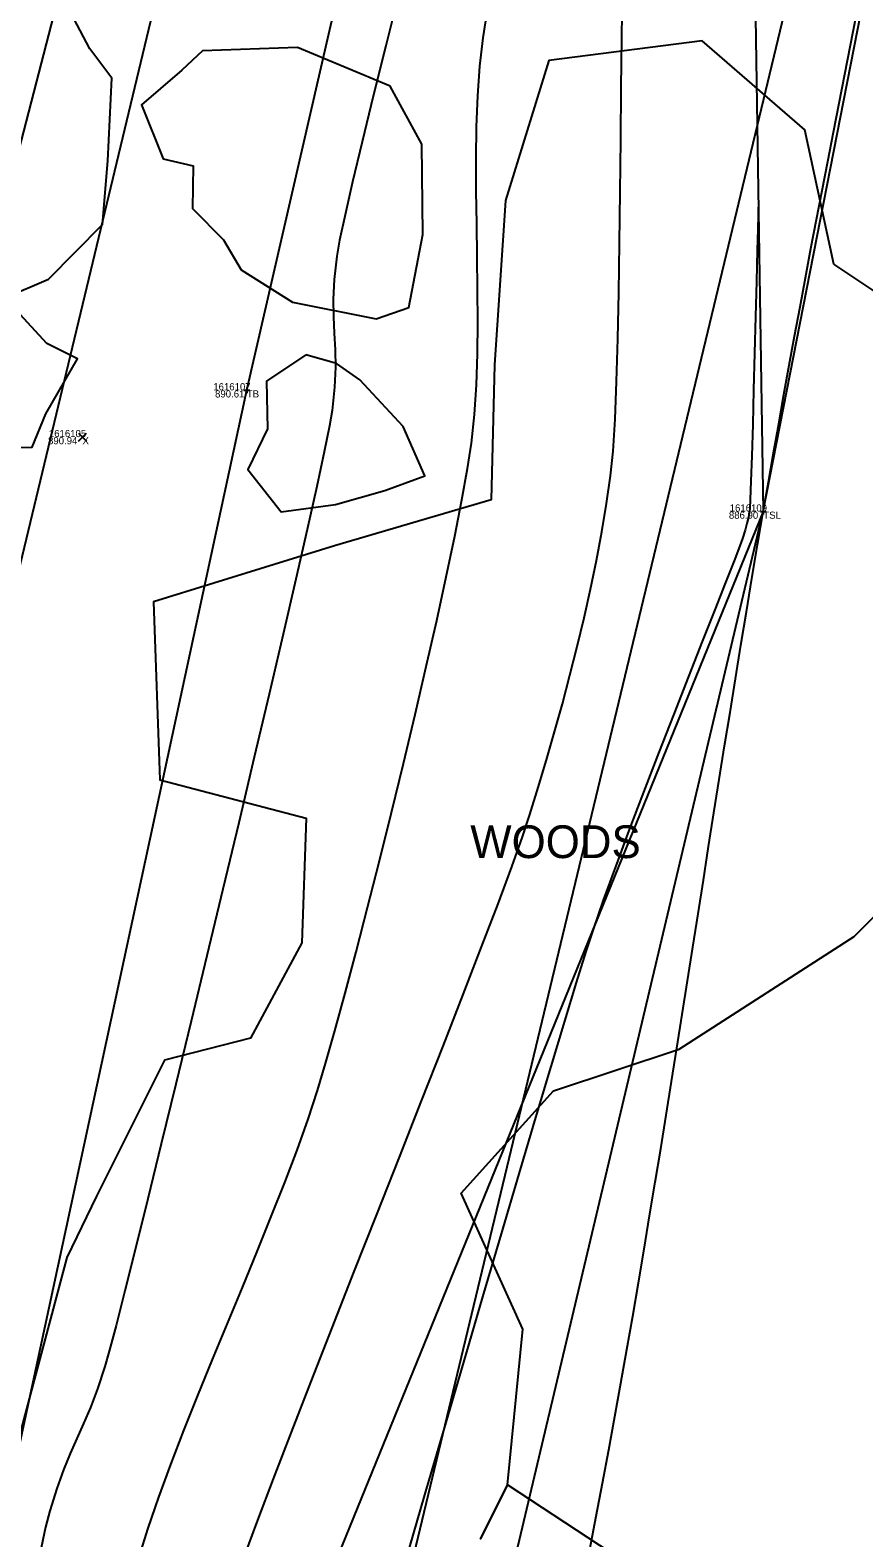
# Model space of a CAD drawing. Extents: x 1957117 to 1971063, y 701601 to 715861.
# Drawn here: x 1963239.5 to 1963280.2, y 705643.3 to 705716.9 of the extents above; entities that cross this region are included whole.
import ezdxf

# ---------------------------------------------------------------- set-up
doc = ezdxf.new("R2010")
doc.units = 0
for name, color, linetype in [('AP_X_Lights', 7, 'Continuous'), ('DT_X_Break_Line', 7, 'Continuous'), ('DT_X_Contour_Major', 7, 'Continuous'), ('DT_X_Contour_Minor', 7, 'Continuous'), ('DT_X_TIN_Hull', 7, 'Continuous'), ('GE_X_CL_20', 7, 'Continuous'), ('HY_X_Water_Edge', 7, 'Continuous'), ('PV_P_Drive', 7, 'Continuous'), ('PV_P_Shoulder', 7, 'Continuous'), ('RS_Raster1', 7, 'Continuous'), ('RW_X_Esmt_RR', 7, 'Continuous'), ('SC_Scratch1', 7, 'Continuous'), ('SC_Shading5', 7, 'Continuous'), ('VG_X_Text', 7, 'Continuous'), ('VG_X_Tree_Line_Rt', 7, 'Continuous')]:
    doc.layers.add(name, color=color, linetype=linetype)

msp = doc.modelspace()

# ---------------------------------------------------------------- linework, layer by layer
at = {"layer": 'AP_X_Lights'}
for p, q in [((1963241.863, 705696.872), (1963242.251, 705697.262)), ((1963241.863, 705697.262), (1963242.251, 705696.872))]:
    msp.add_line(p, q, dxfattribs=at)
at = {"layer": 'DT_X_Break_Line'}
for points in [[(1963248.355, 705747.376), (1963235.759, 705698.829), (1963221.229, 705652.053), (1963207.844, 705601.615), (1963200.47, 705556.329), (1963185.917, 705507.018), (1963175.154, 705452.621), (1963160.398, 705408.434), (1963150.566, 705354.43), (1963137.351, 705306.484), (1963127.753, 705261.545), (1963117.087, 705216.019), (1963104.746, 705164.3), (1963091.28, 705116.393), (1963081.686, 705067.168)], [(1963097.69, 705062.728), (1963110.134, 705110.941), (1963118.179, 705161.08), (1963129.819, 705210.034), (1963142.677, 705258.498), (1963154.883, 705308.22), (1963169.696, 705358.61), (1963178.568, 705401.323), (1963191.579, 705451.786), (1963203.047, 705496.926), (1963213.073, 705549.098), (1963225.99, 705592.54), (1963238.509, 705645.64), (1963250.08, 705699.351), (1963260.722, 705745.719)], [(1963274.602, 705735.973), (1963275.289, 705693.429), (1963252.817, 705638.247), (1963242.54, 705592.994), (1963230.124, 705549.475), (1963219.532, 705497.27), (1963210.988, 705447.286), (1963195.628, 705399.31), (1963191.635, 705353.417), (1963175.48, 705301.059), (1963153.825, 705255.066), (1963148.685, 705206.74), (1963116.889, 705109.729), (1963101.597, 705034.688)]]:
    msp.add_lwpolyline(points, dxfattribs=at)
at = {"layer": 'DT_X_Contour_Major'}
msp.add_lwpolyline([(1963257.519, 705718.792), (1963256.861, 705716.168), (1963256.252, 705713.714), (1963255.709, 705711.485), (1963255.244, 705709.535), (1963254.872, 705707.918), (1963254.608, 705706.689), (1963254.466, 705705.901), (1963254.343, 705704.767), (1963254.3, 705703.799), (1963254.311, 705702.941), (1963254.349, 705702.138), (1963254.388, 705701.335), (1963254.402, 705700.476), (1963254.365, 705699.507), (1963254.25, 705698.371), (1963254.118, 705697.609), (1963253.86, 705696.349), (1963253.491, 705694.646), (1963253.024, 705692.555), (1963252.472, 705690.133), (1963251.848, 705687.435), (1963251.167, 705684.515), (1963250.441, 705681.43), (1963249.684, 705678.235), (1963248.909, 705674.985), (1963248.131, 705671.736), (1963247.361, 705668.544), (1963246.615, 705665.463), (1963245.904, 705662.549), (1963245.244, 705659.857), (1963244.646, 705657.444), (1963244.125, 705655.363), (1963243.694, 705653.672), (1963243.366, 705652.425), (1963243.156, 705651.678), (1963242.795, 705650.589), (1963242.449, 705649.68), (1963242.114, 705648.89), (1963241.786, 705648.159), (1963241.461, 705647.428), (1963241.135, 705646.636), (1963240.803, 705645.723), (1963240.463, 705644.631), (1963240.26, 705643.822), (1963239.968, 705642.505)], dxfattribs=at)
msp.add_lwpolyline([(1963257.519, 705718.792), (1963256.861, 705716.168), (1963256.252, 705713.714), (1963255.709, 705711.485), (1963255.244, 705709.535), (1963254.872, 705707.918), (1963254.608, 705706.689), (1963254.466, 705705.901), (1963254.343, 705704.767), (1963254.3, 705703.799), (1963254.311, 705702.941), (1963254.349, 705702.138), (1963254.388, 705701.335), (1963254.402, 705700.476), (1963254.365, 705699.507), (1963254.25, 705698.371), (1963254.118, 705697.609), (1963253.86, 705696.349), (1963253.491, 705694.646), (1963253.024, 705692.555), (1963252.472, 705690.133), (1963251.848, 705687.435), (1963251.167, 705684.515), (1963250.441, 705681.43), (1963249.684, 705678.235), (1963248.909, 705674.985), (1963248.131, 705671.736), (1963247.361, 705668.544), (1963246.615, 705665.463), (1963245.904, 705662.549), (1963245.244, 705659.857), (1963244.646, 705657.444), (1963244.125, 705655.363), (1963243.694, 705653.672), (1963243.366, 705652.425), (1963243.156, 705651.678), (1963242.795, 705650.589), (1963242.449, 705649.68), (1963242.114, 705648.89), (1963241.786, 705648.159), (1963241.461, 705647.428), (1963241.135, 705646.636), (1963240.803, 705645.723), (1963240.463, 705644.631), (1963240.26, 705643.822), (1963239.968, 705642.505)], dxfattribs=at)
at = {"layer": 'DT_X_Contour_Minor'}
for points in [[(1963249.977, 705642.457), (1963250.612, 705644.175), (1963251.378, 705646.194), (1963252.253, 705648.467), (1963253.217, 705650.942), (1963254.247, 705653.572), (1963255.322, 705656.308), (1963256.422, 705659.099), (1963257.525, 705661.897), (1963258.61, 705664.653), (1963259.654, 705667.318), (1963260.639, 705669.842), (1963261.54, 705672.176), (1963262.339, 705674.271), (1963263.012, 705676.078), (1963263.54, 705677.548), (1963263.9, 705678.631), (1963264.304, 705679.955), (1963264.703, 705681.301), (1963265.096, 705682.667), (1963265.48, 705684.047), (1963265.85, 705685.439), (1963266.205, 705686.839), (1963266.541, 705688.242), (1963266.855, 705689.645), (1963267.144, 705691.044), (1963267.405, 705692.436), (1963267.636, 705693.816), (1963267.832, 705695.181), (1963267.954, 705696.386), (1963268.052, 705697.935), (1963268.13, 705699.776), (1963268.191, 705701.858), (1963268.239, 705704.132), (1963268.276, 705706.546), (1963268.305, 705709.049), (1963268.33, 705711.591), (1963268.354, 705714.121), (1963268.38, 705716.589), (1963268.411, 705718.943)], [(1963249.977, 705642.457), (1963250.612, 705644.175), (1963251.378, 705646.194), (1963252.253, 705648.467), (1963253.217, 705650.942), (1963254.247, 705653.572), (1963255.322, 705656.308), (1963256.422, 705659.099), (1963257.525, 705661.897), (1963258.61, 705664.653), (1963259.654, 705667.318), (1963260.639, 705669.842), (1963261.54, 705672.176), (1963262.339, 705674.271), (1963263.012, 705676.078), (1963263.54, 705677.548), (1963263.9, 705678.631), (1963264.304, 705679.955), (1963264.703, 705681.301), (1963265.096, 705682.667), (1963265.48, 705684.047), (1963265.85, 705685.439), (1963266.205, 705686.839), (1963266.541, 705688.242), (1963266.855, 705689.645), (1963267.144, 705691.044), (1963267.405, 705692.436), (1963267.636, 705693.816), (1963267.832, 705695.181), (1963267.954, 705696.386), (1963268.052, 705697.935), (1963268.13, 705699.776), (1963268.191, 705701.858), (1963268.239, 705704.132), (1963268.276, 705706.546), (1963268.305, 705709.049), (1963268.33, 705711.591), (1963268.354, 705714.121), (1963268.38, 705716.589), (1963268.411, 705718.943)], [(1963244.824, 705642.377), (1963245.258, 705643.785), (1963245.776, 705645.294), (1963246.363, 705646.889), (1963247.005, 705648.552), (1963247.689, 705650.265), (1963248.402, 705652.012), (1963249.131, 705653.776), (1963249.861, 705655.539), (1963250.58, 705657.285), (1963251.273, 705658.996), (1963251.928, 705660.656), (1963252.532, 705662.247), (1963253.069, 705663.752), (1963253.528, 705665.155), (1963253.923, 705666.48), (1963254.375, 705668.076), (1963254.874, 705669.903), (1963255.41, 705671.921), (1963255.973, 705674.092), (1963256.553, 705676.376), (1963257.139, 705678.733), (1963257.722, 705681.125), (1963258.29, 705683.512), (1963258.836, 705685.855), (1963259.347, 705688.114), (1963259.814, 705690.249), (1963260.227, 705692.223), (1963260.576, 705693.995), (1963260.851, 705695.526), (1963261.041, 705696.776), (1963261.189, 705698.164), (1963261.283, 705699.62), (1963261.334, 705701.131), (1963261.35, 705702.685), (1963261.343, 705704.269), (1963261.322, 705705.872), (1963261.297, 705707.481), (1963261.277, 705709.083), (1963261.273, 705710.667), (1963261.294, 705712.219), (1963261.35, 705713.729), (1963261.452, 705715.183), (1963261.609, 705716.569), (1963261.823, 705717.914)], [(1963244.824, 705642.377), (1963245.258, 705643.785), (1963245.776, 705645.294), (1963246.363, 705646.889), (1963247.005, 705648.552), (1963247.689, 705650.265), (1963248.402, 705652.012), (1963249.131, 705653.776), (1963249.861, 705655.539), (1963250.58, 705657.285), (1963251.273, 705658.996), (1963251.928, 705660.656), (1963252.532, 705662.247), (1963253.069, 705663.752), (1963253.528, 705665.155), (1963253.923, 705666.48), (1963254.375, 705668.076), (1963254.874, 705669.903), (1963255.41, 705671.921), (1963255.973, 705674.092), (1963256.553, 705676.376), (1963257.139, 705678.733), (1963257.722, 705681.125), (1963258.29, 705683.512), (1963258.836, 705685.855), (1963259.347, 705688.114), (1963259.814, 705690.249), (1963260.227, 705692.223), (1963260.576, 705693.995), (1963260.851, 705695.526), (1963261.041, 705696.776), (1963261.189, 705698.164), (1963261.283, 705699.62), (1963261.334, 705701.131), (1963261.35, 705702.685), (1963261.343, 705704.269), (1963261.322, 705705.872), (1963261.297, 705707.481), (1963261.277, 705709.083), (1963261.273, 705710.667), (1963261.294, 705712.219), (1963261.35, 705713.729), (1963261.452, 705715.183), (1963261.609, 705716.569), (1963261.823, 705717.914)], [(1963275.048, 705708.373), (1963275.043, 705708.224), (1963275.034, 705707.876), (1963275.017, 705707.239), (1963274.991, 705706.202), (1963274.953, 705704.672), (1963274.91, 705702.964), (1963274.864, 705701.169), (1963274.817, 705699.377), (1963274.771, 705697.676), (1963274.727, 705696.157), (1963274.686, 705694.909), (1963274.651, 705694.022), (1963274.623, 705693.585), (1963274.56, 705693.164), (1963274.489, 705692.839), (1963274.399, 705692.517), (1963274.273, 705692.108), (1963274.142, 705691.754), (1963273.858, 705691.022), (1963273.443, 705689.966), (1963272.918, 705688.637), (1963272.307, 705687.087), (1963271.631, 705685.369), (1963270.913, 705683.535), (1963270.176, 705681.637), (1963269.441, 705679.728), (1963268.732, 705677.86), (1963268.07, 705676.085), (1963267.478, 705674.455), (1963266.979, 705673.022), (1963266.626, 705671.939), (1963266.155, 705670.433), (1963265.58, 705668.549), (1963264.913, 705666.333), (1963264.167, 705663.832), (1963263.355, 705661.092), (1963262.49, 705658.158), (1963261.584, 705655.077), (1963260.651, 705651.894), (1963259.704, 705648.657), (1963258.755, 705645.41), (1963257.816, 705642.201)], [(1963275.048, 705708.373), (1963275.043, 705708.224), (1963275.034, 705707.876), (1963275.017, 705707.239), (1963274.991, 705706.202), (1963274.953, 705704.672), (1963274.91, 705702.964), (1963274.864, 705701.169), (1963274.817, 705699.377), (1963274.771, 705697.676), (1963274.727, 705696.157), (1963274.686, 705694.909), (1963274.651, 705694.022), (1963274.623, 705693.585), (1963274.56, 705693.164), (1963274.489, 705692.839), (1963274.399, 705692.517), (1963274.273, 705692.108), (1963274.142, 705691.754), (1963273.858, 705691.022), (1963273.443, 705689.966), (1963272.918, 705688.637), (1963272.307, 705687.087), (1963271.631, 705685.369), (1963270.913, 705683.535), (1963270.176, 705681.637), (1963269.441, 705679.728), (1963268.732, 705677.86), (1963268.07, 705676.085), (1963267.478, 705674.455), (1963266.979, 705673.022), (1963266.626, 705671.939), (1963266.155, 705670.433), (1963265.58, 705668.549), (1963264.913, 705666.333), (1963264.167, 705663.832), (1963263.355, 705661.092), (1963262.49, 705658.158), (1963261.584, 705655.077), (1963260.651, 705651.894), (1963259.704, 705648.657), (1963258.755, 705645.41), (1963257.816, 705642.201)]]:
    msp.add_lwpolyline(points, dxfattribs=at)
at = {"layer": 'DT_X_TIN_Hull'}
msp.add_lwpolyline([(1963110.114, 705008.741), (1963133.773, 705105.742), (1963148.685, 705206.74), (1963175.48, 705301.059), (1963191.635, 705353.417), (1963195.628, 705399.31), (1963210.988, 705447.286), (1963219.532, 705497.27), (1963230.124, 705549.475), (1963251.052, 705591.159), (1963275.289, 705693.429), (1963292.982, 705784.032), (1963302.841, 705839.645), (1963309.732, 705887.345), (1963335.126, 705936.766)], dxfattribs=at)
at = {"layer": 'GE_X_CL_20'}
msp.add_lwpolyline([(1963418.3, 706437.397), (1962895.621, 704261.062)], dxfattribs=at)
at = {"layer": 'HY_X_Water_Edge'}
msp.add_spline([(1963191.723, 701994.048), (1963062.047, 702441.167), (1962863.491, 703169.356), (1962827.53, 703438.691), (1962823.213, 703537.412), (1962817.962, 703593.874), (1962817.97, 703697.316), (1962828.582, 703804.235), (1962836.461, 703844.734), (1962850.687, 703896.004), (1962867.251, 703938.846), (1962873.848, 703992.355), (1962884.135, 704091.371), (1962891.241, 704140.854), (1962897.382, 704180.529), (1962905.467, 704230.979), (1962943.949, 704328.022), (1962948.537, 704378.842), (1962964.114, 704426.264), (1963004.885, 704570.73), (1963042.054, 704716.522), (1963062.038, 704814.417), (1963072.171, 704860.237), (1963090.023, 704956.798), (1963107.066, 705031.783), (1963133.773, 705105.742), (1963148.685, 705206.74), (1963175.48, 705301.059), (1963191.635, 705353.417), (1963210.988, 705447.286), (1963219.532, 705497.27), (1963230.124, 705549.475), (1963251.052, 705591.159), (1963275.289, 705693.429), (1963292.982, 705784.032), (1963302.841, 705839.645), (1963335.126, 705936.766), (1963359.752, 706046.75), (1963389.133, 706177.299), (1963417.827, 706273.456), (1963475.868, 706451.902), (1963533.782, 706640.53), (1963553.86, 706696.984), (1963580.184, 706715.425), (1963609.172, 706718.73), (1963617.062, 706714.691), (1963619.447, 706694.678), (1963564.282, 706533.07), (1963531.853, 706395.229), (1963434.4, 706006.96), (1963354.09, 705679.186), (1963237.513, 705206.07), (1963167.369, 704892.962), (1963059.145, 704434.176), (1962907.914, 703908.742), (1962877.458, 703703.326), (1962898.357, 703412.121), (1962942.65, 703052.267), (1963048.963, 702674.866), (1963191.468, 702189.666), (1963245.396, 702019.832)], degree=3, dxfattribs=at)
at = {"layer": 'PV_P_Drive'}
for p, q in [((1963249.934, 705699.351), (1963250.226, 705699.351)), ((1963250.08, 705699.497), (1963250.08, 705699.205)), ((1963250.08, 705699.351), (1963250.08, 705699.351)), ((1963275.143, 705693.429), (1963275.435, 705693.429)), ((1963275.289, 705693.575), (1963275.289, 705693.283)), ((1963275.289, 705693.429), (1963275.289, 705693.429))]:
    msp.add_line(p, q, dxfattribs=at)
at = {"layer": 'RW_X_Esmt_RR'}
msp.add_line((1962924.791, 704254.057), (1963447.47, 706430.392), dxfattribs=at)
at = {"layer": 'SC_Shading5'}
for points in [[(1963026.912, 704294.121), (1963138.818, 704737.794), (1963251.679, 705213.963), (1963374.306, 705730.111), (1963454.783, 706045.593), (1963517.244, 706296.713), (1963562.763, 706479.256), (1963580.13, 706553.799), (1963589.678, 706586.994)], [(1963609.915, 706579.703), (1963587.283, 706499.153), (1963552.056, 706354.005), (1963480.911, 706069.234), (1963357.401, 705576.869), (1963272.751, 705226.931), (1963210.247, 704956.481), (1963044.97, 704288.881)]]:
    msp.add_spline(points, degree=3, dxfattribs=at)
at = {"layer": 'VG_X_Tree_Line_Rt'}
for points in [[(1963225.223, 705665.315), (1963224.469, 705668.252), (1963225.482, 705671.019), (1963228.403, 705672.865), (1963232.191, 705674.625), (1963234.366, 705677.408), (1963236.831, 705679.272), (1963237.447, 705683.642), (1963236.385, 705687.633), (1963235.011, 705690.586), (1963235.587, 705693.76), (1963236.55, 705696.503), (1963239.593, 705696.577), (1963240.27, 705698.201), (1963241.807, 705700.893), (1963240.318, 705701.634), (1963238.259, 705703.876), (1963240.402, 705704.774), (1963243.03, 705707.449), (1963243.287, 705710.554), (1963243.486, 705714.6), (1963242.408, 705716.034), (1963241.322, 705718.102)], [(1963284.056, 705701.965), (1963278.733, 705705.505), (1963277.315, 705712.07), (1963272.31, 705716.421), (1963264.815, 705715.467), (1963262.706, 705708.625), (1963262.172, 705700.588), (1963262.007, 705694.006), (1963254.365, 705691.751), (1963245.522, 705689.025), (1963245.837, 705680.325), (1963252.97, 705678.463), (1963252.756, 705672.364), (1963250.259, 705667.711), (1963246.054, 705666.634), (1963242.748, 705659.999), (1963241.299, 705657.001), (1963237.45, 705642.64)], [(1963247.922, 705715.929), (1963246.914, 705714.986), (1963244.943, 705713.301), (1963245.99, 705710.665), (1963247.453, 705710.322), (1963247.423, 705708.235), (1963248.937, 705706.706), (1963249.81, 705705.234), (1963252.311, 705703.664), (1963256.39, 705702.845), (1963257.989, 705703.396), (1963258.664, 705706.955), (1963258.62, 705711.381), (1963257.074, 705714.207), (1963252.545, 705716.087), (1963247.922, 705715.929)], [(1963252.953, 705701.085), (1963251.039, 705699.798), (1963251.09, 705697.474), (1963250.122, 705695.482), (1963251.758, 705693.415), (1963254.4, 705693.777), (1963256.819, 705694.46), (1963258.77, 705695.183), (1963257.715, 705697.592), (1963255.591, 705699.865), (1963254.448, 705700.664), (1963252.953, 705701.085)], [(1963270.682, 705640.717), (1963262.806, 705645.896), (1963261.483, 705643.253), (1963262.806, 705645.896), (1963263.546, 705653.501), (1963260.548, 705660.149), (1963265.041, 705665.134), (1963271.179, 705667.179), (1963279.723, 705672.679), (1963285.422, 705678.365)]]:
    msp.add_lwpolyline(points, dxfattribs=at)

# ---------------------------------------------------------------- texts
at = {"layer": 'PV_P_Shoulder'}
for s, p in [('890.61', (1963248.528, 705699.001)), ('890.94', (1963240.376, 705696.717)), ('886.90', (1963273.608, 705693.079))]:
    msp.add_text(s, height=0.35, dxfattribs=at).set_placement(p)
at = {"layer": 'RS_Raster1'}
for s, p in [('1616107', (1963248.441, 705699.351)), ('1616105', (1963240.418, 705697.067)), ('1616109', (1963273.647, 705693.429))]:
    msp.add_text(s, height=0.35, dxfattribs=at).set_placement(p)
at = {"layer": 'SC_Scratch1'}
for s, p in [('TB', (1963250.08, 705699.001)), ('X', (1963242.057, 705696.717)), ('TSL', (1963275.289, 705693.079))]:
    msp.add_text(s, height=0.35, dxfattribs=at).set_placement(p)
at = {"layer": 'VG_X_Text'}
msp.add_text('WOODS', height=1.6, dxfattribs=at).set_placement((1963260.984, 705676.506))

doc.saveas('drawing.dxf')
